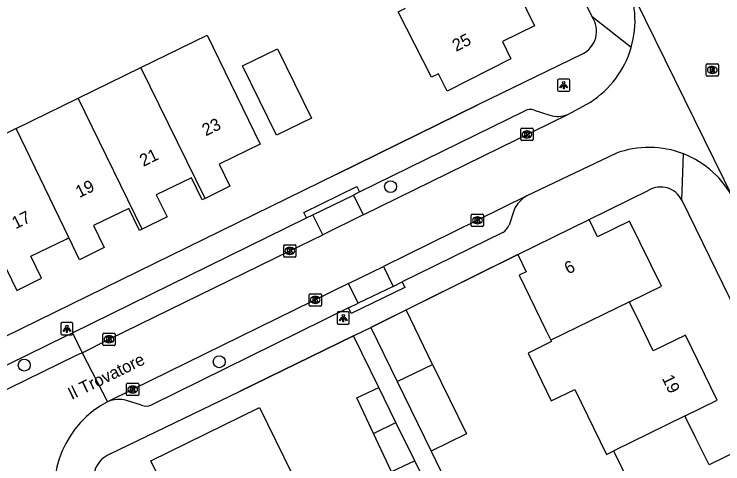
# Model space of a CAD drawing. Extents: x 160457 to 162082, y 388340 to 389736.
# Drawn here: x 161122.3 to 161180.1, y 388932.3 to 388969 of the extents above; entities that cross this region are included whole.
import ezdxf

# ---------------------------------------------------------------- set-up
doc = ezdxf.new("R2010")
doc.units = 0
for name, color, linetype in [('IMGEO_Boom', 7, 'Continuous'), ('IMGEO_Kolk', 7, 'Continuous'), ('IMGEO_Lichtpunt', 7, 'Continuous'), ('IMGEO_Muur', 7, 'Continuous'), ('IMGEO_Openbare_ruimte_label', 7, 'Continuous'), ('IMGEO_Pand', 7, 'Continuous'), ('IMGEO_Pand_nummerreeks', 7, 'Continuous'), ('IMGEO_Parkeervlak_open', 7, 'Continuous'), ('IMGEO_Rijbaan_lokaal_gesloten', 7, 'Continuous'), ('IMGEO_Rijbaan_lokaal_open', 7, 'Continuous'), ('IMGEO_Rioolput', 7, 'Continuous'), ('IMGEO_Voetpad_open', 7, 'Continuous')]:
    doc.layers.add(name, color=color, linetype=linetype)

msp = doc.modelspace()

# ---------------------------------------------------------------- linework, layer by layer
at = {"layer": 'IMGEO_Boom'}
for centre in [(161153.016, 388954.94), (161123.114, 388940.38), (161139.025, 388940.657)]:
    msp.add_circle(centre, 0.489, dxfattribs=at)
at = {"layer": 'IMGEO_Kolk'}
for p, q in [((161163.648, 388958.777), (161163.648, 388959.629)), ((161163.723, 388959.703), (161164.575, 388959.703)), ((161164.136, 388959.483), (161164.161, 388959.483)), ((161164.649, 388959.629), (161164.649, 388958.777)), ((161164.575, 388958.703), (161163.723, 388958.703)), ((161164.159, 388958.923), (161164.134, 388958.923)), ((161159.606, 388951.767), (161159.606, 388952.619)), ((161159.681, 388952.693), (161160.533, 388952.693)), ((161160.094, 388952.473), (161160.119, 388952.473)), ((161160.607, 388952.619), (161160.607, 388951.767)), ((161160.533, 388951.693), (161159.681, 388951.693)), ((161160.117, 388951.913), (161160.092, 388951.913)), ((161144.291, 388949.27), (161144.291, 388950.122)), ((161144.366, 388950.196), (161145.218, 388950.196)), ((161144.779, 388949.976), (161144.804, 388949.976)), ((161145.292, 388950.122), (161145.292, 388949.27)), ((161144.802, 388949.416), (161144.777, 388949.416)), ((161145.218, 388949.196), (161144.366, 388949.196)), ((161146.363, 388945.273), (161146.363, 388946.125)), ((161146.438, 388946.199), (161147.29, 388946.199)), ((161146.851, 388945.979), (161146.876, 388945.979)), ((161147.364, 388946.125), (161147.364, 388945.273)), ((161146.874, 388945.419), (161146.849, 388945.419)), ((161147.29, 388945.199), (161146.438, 388945.199)), ((161129.533, 388942.062), (161129.533, 388942.914)), ((161129.608, 388942.988), (161130.46, 388942.988)), ((161130.021, 388942.768), (161130.046, 388942.768)), ((161130.534, 388942.914), (161130.534, 388942.062)), ((161130.46, 388941.988), (161129.608, 388941.988)), ((161130.044, 388942.208), (161130.019, 388942.208)), ((161131.46, 388937.967), (161131.46, 388938.819)), ((161131.535, 388938.893), (161132.387, 388938.893)), ((161131.948, 388938.673), (161131.973, 388938.673)), ((161132.461, 388938.819), (161132.461, 388937.967)), ((161132.387, 388937.893), (161131.535, 388937.893)), ((161131.971, 388938.113), (161131.946, 388938.113))]:
    msp.add_line(p, q, dxfattribs=at)
for points in [[(161163.648, 388958.777), (161163.648, 388959.629)], [(161163.723, 388959.703), (161164.575, 388959.703)], [(161163.969, 388959.403), (161164.092, 388959.403), (161164.092, 388959.252), (161164.222, 388959.403), (161164.386, 388959.403), (161164.24, 388959.252), (161164.393, 388959.003), (161164.241, 388959.003), (161164.156, 388959.167), (161164.092, 388959.1), (161164.092, 388959.003), (161163.969, 388959.003), (161163.969, 388959.403)], [(161164.649, 388959.629), (161164.649, 388958.777)], [(161164.575, 388958.703), (161163.723, 388958.703)], [(161159.606, 388951.767), (161159.606, 388952.619)], [(161159.681, 388952.693), (161160.533, 388952.693)], [(161159.927, 388952.393), (161160.05, 388952.393), (161160.05, 388952.242), (161160.18, 388952.393), (161160.344, 388952.393), (161160.198, 388952.242), (161160.351, 388951.993), (161160.199, 388951.993), (161160.114, 388952.157), (161160.05, 388952.09), (161160.05, 388951.993), (161159.927, 388951.993), (161159.927, 388952.393)], [(161160.607, 388952.619), (161160.607, 388951.767)], [(161160.533, 388951.693), (161159.681, 388951.693)], [(161144.291, 388949.27), (161144.291, 388950.122)], [(161144.366, 388950.196), (161145.218, 388950.196)], [(161145.292, 388950.122), (161145.292, 388949.27)], [(161144.612, 388949.896), (161144.735, 388949.896), (161144.735, 388949.745), (161144.865, 388949.896), (161145.029, 388949.896), (161144.883, 388949.745), (161145.036, 388949.496), (161144.884, 388949.496), (161144.799, 388949.66), (161144.735, 388949.593), (161144.735, 388949.496), (161144.612, 388949.496), (161144.612, 388949.896)], [(161145.218, 388949.196), (161144.366, 388949.196)], [(161146.363, 388945.273), (161146.363, 388946.125)], [(161146.438, 388946.199), (161147.29, 388946.199)], [(161147.364, 388946.125), (161147.364, 388945.273)], [(161146.684, 388945.899), (161146.807, 388945.899), (161146.807, 388945.748), (161146.937, 388945.899), (161147.101, 388945.899), (161146.955, 388945.748), (161147.108, 388945.499), (161146.956, 388945.499), (161146.871, 388945.663), (161146.807, 388945.596), (161146.807, 388945.499), (161146.684, 388945.499), (161146.684, 388945.899)], [(161147.29, 388945.199), (161146.438, 388945.199)], [(161129.533, 388942.062), (161129.533, 388942.914)], [(161129.608, 388942.988), (161130.46, 388942.988)], [(161129.854, 388942.688), (161129.977, 388942.688), (161129.977, 388942.537), (161130.107, 388942.688), (161130.271, 388942.688), (161130.125, 388942.537), (161130.278, 388942.288), (161130.126, 388942.288), (161130.041, 388942.452), (161129.977, 388942.385), (161129.977, 388942.288), (161129.854, 388942.288), (161129.854, 388942.688)], [(161130.534, 388942.914), (161130.534, 388942.062)], [(161130.46, 388941.988), (161129.608, 388941.988)], [(161131.46, 388937.967), (161131.46, 388938.819)], [(161131.535, 388938.893), (161132.387, 388938.893)], [(161131.781, 388938.593), (161131.904, 388938.593), (161131.904, 388938.442), (161132.034, 388938.593), (161132.198, 388938.593), (161132.052, 388938.442), (161132.205, 388938.193), (161132.053, 388938.193), (161131.968, 388938.357), (161131.904, 388938.29), (161131.904, 388938.193), (161131.781, 388938.193), (161131.781, 388938.593)], [(161132.461, 388938.819), (161132.461, 388937.967)], [(161132.387, 388937.893), (161131.535, 388937.893)]]:
    msp.add_lwpolyline(points, dxfattribs=at)
for centre, start, end in [((161163.725, 388959.627), 91.55205, 178.44795), ((161163.725, 388959.627), 91.55205, 178.44795), ((161164.573, 388959.627), 1.55205, 88.44795), ((161164.573, 388959.627), 1.55205, 88.44795), ((161163.725, 388958.779), 181.55205, 268.44795), ((161163.725, 388958.779), 181.55205, 268.44795), ((161164.573, 388958.779), 271.55205, 358.44795), ((161164.573, 388958.779), 271.55205, 358.44795), ((161159.683, 388952.617), 91.55205, 178.44795), ((161159.683, 388952.617), 91.55205, 178.44795), ((161160.531, 388952.617), 1.55205, 88.44795), ((161160.531, 388952.617), 1.55205, 88.44795), ((161159.683, 388951.769), 181.55205, 268.44795), ((161159.683, 388951.769), 181.55205, 268.44795), ((161160.531, 388951.769), 271.55205, 358.44795), ((161160.531, 388951.769), 271.55205, 358.44795), ((161144.368, 388950.12), 91.55205, 178.44795), ((161144.368, 388950.12), 91.55205, 178.44795), ((161145.216, 388950.12), 1.55205, 88.44795), ((161145.216, 388950.12), 1.55205, 88.44795), ((161144.368, 388949.272), 181.55205, 268.44795), ((161144.368, 388949.272), 181.55205, 268.44795), ((161145.216, 388949.272), 271.55205, 358.44795), ((161145.216, 388949.272), 271.55205, 358.44795), ((161146.44, 388946.123), 91.55205, 178.44795), ((161146.44, 388946.123), 91.55205, 178.44795), ((161147.288, 388946.123), 1.55205, 88.44795), ((161147.288, 388946.123), 1.55205, 88.44795), ((161146.44, 388945.275), 181.55205, 268.44795), ((161146.44, 388945.275), 181.55205, 268.44795), ((161147.288, 388945.275), 271.55205, 358.44795), ((161147.288, 388945.275), 271.55205, 358.44795), ((161129.61, 388942.912), 91.55205, 178.44795), ((161129.61, 388942.912), 91.55205, 178.44795), ((161130.458, 388942.912), 1.55205, 88.44795), ((161130.458, 388942.912), 1.55205, 88.44795), ((161129.61, 388942.064), 181.55205, 268.44795), ((161129.61, 388942.064), 181.55205, 268.44795), ((161130.458, 388942.064), 271.55205, 358.44795), ((161130.458, 388942.064), 271.55205, 358.44795), ((161131.537, 388938.817), 91.55205, 178.44795), ((161131.537, 388938.817), 91.55205, 178.44795), ((161132.385, 388938.817), 1.55205, 88.44795), ((161132.385, 388938.817), 1.55205, 88.44795), ((161131.537, 388937.969), 181.55205, 268.44795), ((161131.537, 388937.969), 181.55205, 268.44795), ((161132.385, 388937.969), 271.55205, 358.44795), ((161132.385, 388937.969), 271.55205, 358.44795)]:
    msp.add_arc(centre, 0.0765, start, end, dxfattribs=at)
for centre, major_axis, ratio, start_param, end_param in [((161164.135, 388959.203), (-0.387, 0.002), 0.722429, 4.712389, 7.853982), ((161164.16, 388959.203), (-0.39, 0.002), 0.717154, 1.570796, 4.712389), ((161160.093, 388952.193), (-0.387, 0.002), 0.722429, 4.712389, 7.853982), ((161160.118, 388952.193), (-0.39, 0.002), 0.717154, 1.570796, 4.712389), ((161144.778, 388949.696), (-0.387, 0.002), 0.722429, 4.712389, 7.853982), ((161144.803, 388949.696), (-0.39, 0.002), 0.717154, 1.570796, 4.712389), ((161146.85, 388945.699), (-0.387, 0.002), 0.722429, 4.712389, 7.853982), ((161146.875, 388945.699), (-0.39, 0.002), 0.717154, 1.570796, 4.712389), ((161130.02, 388942.488), (-0.387, 0.002), 0.722429, 4.712389, 7.853982), ((161130.045, 388942.488), (-0.39, 0.002), 0.717154, 1.570796, 4.712389), ((161131.947, 388938.393), (-0.387, 0.002), 0.722429, 4.712389, 7.853982), ((161131.972, 388938.393), (-0.39, 0.002), 0.717154, 1.570796, 4.712389)]:
    msp.add_ellipse(centre, major_axis=major_axis, ratio=ratio, start_param=start_param, end_param=end_param, dxfattribs=at)
at = {"layer": 'IMGEO_Lichtpunt'}
for p, q in [((161166.656, 388963.625), (161166.656, 388962.818)), ((161166.656, 388963.625), (161166.656, 388962.818)), ((161167.558, 388963.72), (161166.75, 388963.72)), ((161167.558, 388963.72), (161166.75, 388963.72)), ((161167.652, 388962.818), (161167.652, 388963.625)), ((161167.652, 388962.818), (161167.652, 388963.625)), ((161166.75, 388962.724), (161167.558, 388962.724)), ((161166.75, 388962.724), (161167.558, 388962.724)), ((161148.651, 388944.623), (161148.651, 388943.816)), ((161148.651, 388944.623), (161148.651, 388943.816)), ((161149.553, 388944.718), (161148.745, 388944.718)), ((161149.553, 388944.718), (161148.745, 388944.718)), ((161149.647, 388943.816), (161149.647, 388944.623)), ((161149.647, 388943.816), (161149.647, 388944.623)), ((161126.09, 388943.751), (161126.09, 388942.944)), ((161126.09, 388943.751), (161126.09, 388942.944)), ((161126.992, 388943.846), (161126.184, 388943.846)), ((161126.992, 388943.846), (161126.184, 388943.846)), ((161127.086, 388942.944), (161127.086, 388943.751)), ((161127.086, 388942.944), (161127.086, 388943.751)), ((161148.745, 388943.722), (161149.553, 388943.722)), ((161148.745, 388943.722), (161149.553, 388943.722)), ((161126.184, 388942.85), (161126.992, 388942.85)), ((161126.184, 388942.85), (161126.992, 388942.85))]:
    msp.add_line(p, q, dxfattribs=at)
for points in [[(161167.03, 388963.289), (161167.069, 388963.261), (161166.881, 388962.999), (161166.843, 388963.026), (161167.03, 388963.289)], [(161167.242, 388963.261), (161167.28, 388963.288), (161167.467, 388963.026), (161167.428, 388962.998), (161167.242, 388963.261)], [(161167.132, 388963.241), (161167.179, 388963.241), (161167.179, 388962.919), (161167.132, 388962.919), (161167.132, 388963.241)], [(161149.025, 388944.287), (161149.064, 388944.259), (161148.876, 388943.997), (161148.838, 388944.024), (161149.025, 388944.287)], [(161149.127, 388944.239), (161149.174, 388944.239), (161149.174, 388943.917), (161149.127, 388943.917), (161149.127, 388944.239)], [(161149.237, 388944.259), (161149.275, 388944.286), (161149.462, 388944.024), (161149.423, 388943.996), (161149.237, 388944.259)], [(161126.464, 388943.415), (161126.503, 388943.387), (161126.315, 388943.125), (161126.277, 388943.152), (161126.464, 388943.415)], [(161126.566, 388943.367), (161126.613, 388943.367), (161126.613, 388943.045), (161126.566, 388943.045), (161126.566, 388943.367)], [(161126.676, 388943.387), (161126.714, 388943.414), (161126.901, 388943.152), (161126.862, 388943.124), (161126.676, 388943.387)]]:
    msp.add_lwpolyline(points, dxfattribs=at)
for centre in [(161167.155, 388963.423), (161149.15, 388944.421), (161126.589, 388943.549)]:
    msp.add_circle(centre, 0.0994, dxfattribs=at)
for centre, start, end in [((161166.75, 388963.625), 90, 180), ((161166.75, 388963.625), 90, 180), ((161167.558, 388963.625), 0, 90), ((161167.558, 388963.625), 0, 90), ((161166.75, 388962.818), 180, 270), ((161166.75, 388962.818), 180, 270), ((161167.558, 388962.818), 270, 0), ((161167.558, 388962.818), 270, 360), ((161148.745, 388944.623), 90, 180), ((161148.745, 388944.623), 90, 180), ((161149.553, 388944.623), 0, 90), ((161149.553, 388944.623), 0, 90), ((161126.184, 388943.751), 90, 180), ((161126.184, 388943.751), 90, 180), ((161126.992, 388943.751), 0, 90), ((161126.992, 388943.751), 0, 90), ((161148.745, 388943.816), 180, 270), ((161148.745, 388943.816), 180, 270), ((161149.553, 388943.816), 270, 0), ((161149.553, 388943.816), 270, 360), ((161126.184, 388942.944), 180, 270), ((161126.184, 388942.944), 180, 270), ((161126.992, 388942.944), 270, 0), ((161126.992, 388942.944), 270, 360)]:
    msp.add_arc(centre, 0.0946, start, end, dxfattribs=at)
at = {"layer": 'IMGEO_Muur'}
for points in [[(161148.628, 388955.951), (161160.136, 388961.605)], [(161163.396, 388949.405), (161151.402, 388943.456)], [(161149.988, 388942.755), (161140.678, 388938.24)]]:
    msp.add_lwpolyline(points, dxfattribs=at)
at = {"layer": 'IMGEO_Pand'}
for points in [[(161159.559, 388972.1), (161162.17, 388973.377), (161164.765, 388968.074), (161162.143, 388966.784), (161162.839, 388965.369), (161157.636, 388962.744), (161156.924, 388964.155), (161156.344, 388963.862), (161153.645, 388969.209), (161154.238, 388969.499)], [(161132.628, 388964.651), (161138.033, 388967.293), (161142.375, 388958.409), (161139.01, 388956.765), (161139.887, 388954.97), (161137.866, 388953.983)], [(161140.928, 388964.79), (161143.795, 388966.189), (161146.558, 388960.527), (161143.691, 388959.128), (161140.928, 388964.79)], [(161127.51, 388962.15), (161132.628, 388964.651)], [(161137.866, 388953.983), (161132.628, 388964.651)], [(161122.445, 388959.674), (161127.51, 388962.15)], [(161132.746, 388951.483), (161127.51, 388962.15)], [(161122.445, 388959.674), (161117.265, 388957.142)], [(161126.753, 388950.782), (161122.445, 388959.674)], [(161137.866, 388953.983), (161137.641, 388953.873), (161136.764, 388955.67), (161133.889, 388954.266), (161134.766, 388952.469), (161132.746, 388951.483)], [(161132.746, 388951.483), (161132.521, 388951.373), (161131.643, 388953.169), (161128.768, 388951.765), (161129.646, 388949.969), (161127.625, 388948.982), (161126.753, 388950.782)], [(161163.396, 388949.405), (161169.228, 388952.261)], [(161172.509, 388945.545), (161175.122, 388946.826), (161172.532, 388952.129), (161169.918, 388950.851), (161169.228, 388952.261)], [(161121.621, 388948.275), (161122.503, 388946.481), (161124.525, 388947.468), (161123.648, 388949.265), (161124.383, 388949.624), (161126.522, 388950.669), (161126.753, 388950.782)], [(161163.396, 388949.405), (161164.085, 388947.995), (161163.501, 388947.71), (161165.696, 388943.218), (161166.094, 388942.402)], [(161172.509, 388945.545), (161166.094, 388942.402)], [(161177.059, 388936.228), (161179.673, 388937.508), (161177.08, 388942.818), (161174.465, 388941.541), (161173.413, 388943.695), (161172.582, 388945.396), (161172.509, 388945.545)], [(161151.402, 388943.456), (161154.28, 388944.883)], [(161156.438, 388940.44), (161154.28, 388944.883)], [(161151.402, 388943.456), (161153.563, 388939.034)], [(161166.094, 388942.402), (161166.147, 388942.294), (161164.24, 388941.342), (161166.134, 388937.46), (161168.052, 388938.396), (161170.646, 388933.088), (161171.229, 388933.373)], [(161153.563, 388939.034), (161156.438, 388940.44)], [(161156.438, 388940.44), (161159.21, 388934.771), (161156.334, 388933.365)], [(161153.563, 388939.034), (161156.334, 388933.365)], [(161151.626, 388934.8), (161150.273, 388937.715), (161152.057, 388938.543)], [(161153.455, 388935.697), (161152.057, 388938.543)], [(161136.075, 388927.177), (161134.279, 388926.296), (161133.289, 388928.317), (161135.085, 388929.193), (161133.443, 388932.561), (161142.325, 388936.927), (161144.961, 388931.533)], [(161177.059, 388936.228), (161171.229, 388933.373)], [(161181.602, 388926.929), (161184.216, 388928.207), (161181.627, 388933.508), (161179.012, 388932.231), (161177.945, 388934.415), (161177.133, 388936.077), (161177.059, 388936.228)], [(161151.626, 388934.8), (161153.455, 388935.697)], [(161154.998, 388932.556), (161153.455, 388935.697)], [(161154.998, 388932.556), (161153.08, 388931.665), (161151.626, 388934.8)], [(161171.229, 388933.373), (161171.282, 388933.265), (161171.897, 388932.007), (161173.178, 388929.385), (161172.595, 388929.1), (161175.188, 388923.792)]]:
    msp.add_lwpolyline(points, dxfattribs=at)
at = {"layer": 'IMGEO_Parkeervlak_open'}
for points in [[(161149.982, 388954.256), (161150.778, 388952.635)], [(161147.472, 388951.011), (161146.672, 388952.64)], [(161152.432, 388948.432), (161153.229, 388946.807)], [(161150.376, 388945.432), (161149.588, 388947.037)], [(161127.039, 388943.012), (161127.839, 388941.376)]]:
    msp.add_lwpolyline(points, dxfattribs=at)
at = {"layer": 'IMGEO_Rijbaan_lokaal_gesloten'}
msp.add_lwpolyline([(161181.033, 388953.885), (161172.23, 388971.839)], dxfattribs=at)
at = {"layer": 'IMGEO_Rijbaan_lokaal_open'}
for points in [[(161167.48, 388960.838), (161169.33, 388961.841)], [(161150.778, 388952.635), (161167.48, 388960.838)], [(161171.404, 388957.658), (161164.146, 388954.191)], [(161164.146, 388954.191), (161160.106, 388952.194), (161152.432, 388948.432)], [(161150.778, 388952.635), (161147.472, 388951.011)], [(161127.839, 388941.376), (161130.035, 388942.486), (161144.793, 388949.695), (161147.472, 388951.011)], [(161149.588, 388947.037), (161152.432, 388948.432)], [(161149.588, 388947.037), (161131.96, 388938.394), (161129.901, 388937.378)], [(161127.839, 388941.376), (161127.281, 388941.131), (161109.669, 388932.523)], [(161127.839, 388941.376), (161129.901, 388937.378)], [(161129.901, 388937.378), (161129.34, 388937.046)]]:
    msp.add_lwpolyline(points, dxfattribs=at)
for centre, radius, start, end in [((161165.074, 388968.495), 7.899, 343.82565, 25.04447), ((161165.076, 388968.493), 7.896, 302.59753, 343.83576), ((161174.112, 388950.394), 7.753, 68.60481, 110.44305), ((161174.112, 388950.396), 7.75, 26.75653, 68.60279), ((161133.584, 388930.243), 8.018, 121.95822, 201.83019)]:
    msp.add_arc(centre, radius, start, end, dxfattribs=at)
at = {"layer": 'IMGEO_Rioolput'}
for p, q in [((161178.777, 388964.035), (161178.777, 388964.887)), ((161178.852, 388964.961), (161179.704, 388964.961)), ((161179.265, 388964.741), (161179.29, 388964.741)), ((161179.778, 388964.887), (161179.778, 388964.035)), ((161179.704, 388963.961), (161178.852, 388963.961)), ((161179.288, 388964.181), (161179.263, 388964.181))]:
    msp.add_line(p, q, dxfattribs=at)
for points in [[(161178.777, 388964.035), (161178.777, 388964.887)], [(161178.852, 388964.961), (161179.704, 388964.961)], [(161179.366, 388964.659), (161179.114, 388964.661), (161179.114, 388964.261)], [(161179.114, 388964.261), (161179.238, 388964.261), (161179.238, 388964.423), (161179.249, 388964.423)], [(161179.292, 388964.58), (161179.238, 388964.58), (161179.238, 388964.499)], [(161179.238, 388964.499), (161179.29, 388964.499)], [(161179.778, 388964.887), (161179.778, 388964.035)], [(161179.704, 388963.961), (161178.852, 388963.961)], [(161179.296, 388964.394), (161179.367, 388964.261), (161179.507, 388964.261), (161179.442, 388964.387)]]:
    msp.add_lwpolyline(points, dxfattribs=at)
for centre, radius, start, end in [((161178.854, 388964.885), 0.0765, 91.55205, 178.44795), ((161178.854, 388964.885), 0.0765, 91.55205, 178.44795), ((161179.248, 388964.37), 0.0533, 26.02933, 88.69889), ((161179.274, 388964.688), 0.19, 274.7715, 282.96867), ((161179.298, 388964.484), 0.0964, 77.00612, 93.18647), ((161179.312, 388964.541), 0.0378, 276.66336, 79.67722), ((161179.365, 388964.549), 0.109, 350.36119, 89.41601), ((161179.363, 388964.549), 0.112, 277.58423, 350.98172), ((161179.347, 388964.334), 0.108, 29.51342, 73.79051), ((161179.702, 388964.885), 0.0765, 1.55205, 88.44795), ((161179.702, 388964.885), 0.0765, 1.55205, 88.44795), ((161178.854, 388964.037), 0.0765, 181.55205, 268.44795), ((161178.854, 388964.037), 0.0765, 181.55205, 268.44795), ((161179.702, 388964.037), 0.0765, 271.55205, 358.44795), ((161179.702, 388964.037), 0.0765, 271.55205, 358.44795)]:
    msp.add_arc(centre, radius, start, end, dxfattribs=at)
for centre, major_axis, ratio, start_param, end_param in [((161179.264, 388964.461), (-0.387, 0.002), 0.722429, 4.712389, 7.853982), ((161179.289, 388964.461), (-0.39, 0.002), 0.717154, 1.570796, 4.712389)]:
    msp.add_ellipse(centre, major_axis=major_axis, ratio=ratio, start_param=start_param, end_param=end_param, dxfattribs=at)
at = {"layer": 'IMGEO_Voetpad_open'}
for points in [[(161169.471, 388968.793), (161154.129, 389000), (161149.363, 389009.695)], [(161172.66, 388966.295), (161169.471, 388968.793)], [(161168.645, 388965.757), (161160.136, 388961.605), (161148.628, 388955.951), (161113.344, 388938.697)], [(161150.491, 388954.505), (161163.978, 388961.133)], [(161164.739, 388961.174), (161166.03, 388960.768)], [(161176.792, 388953.84), (161176.94, 388957.612)], [(161146.164, 388952.392), (161145.945, 388952.841), (161150.272, 388954.954), (161150.491, 388954.505)], [(161169.228, 388952.261), (161174.1, 388954.644)], [(161146.672, 388952.64), (161149.982, 388954.256)], [(161150.491, 388954.505), (161149.982, 388954.256)], [(161176.792, 388953.84), (161211.511, 388882.737)], [(161163.114, 388953.046), (161162.684, 388951.795)], [(161127.039, 388943.012), (161146.164, 388952.392)], [(161146.164, 388952.392), (161146.672, 388952.64)], [(161162.175, 388951.208), (161153.971, 388947.164)], [(161154.28, 388944.883), (161163.396, 388949.405)], [(161153.971, 388947.164), (161154.188, 388946.714), (161149.804, 388944.602), (161149.587, 388945.052)], [(161153.229, 388946.807), (161153.971, 388947.164)], [(161153.229, 388946.807), (161150.376, 388945.432)], [(161149.587, 388945.052), (161150.376, 388945.432)], [(161149.587, 388945.052), (161133.471, 388937.124)], [(161108.894, 388934.123), (161109.453, 388934.404), (161126.471, 388942.742), (161127.039, 388943.012)], [(161149.988, 388942.755), (161151.402, 388943.456)], [(161130.081, 388933.1), (161140.678, 388938.24), (161149.988, 388942.755)], [(161152.057, 388938.543), (161149.988, 388942.755)], [(161132.692, 388937.101), (161131.455, 388937.48)], [(161156.334, 388933.365), (161167.275, 388910.691), (161166.033, 388910.091), (161165.062, 388912.068)], [(161157.087, 388928.304), (161154.998, 388932.556)]]:
    msp.add_lwpolyline(points, dxfattribs=at)
for centre, radius, start, end in [((161167.768, 388967.626), 2.065, 295.14348, 34.41656), ((161164.406, 388960.271), 0.963, 69.7657, 116.40213), ((161166.669, 388962.583), 1.924, 250.59923, 294.92849), ((161175.075, 388953.001), 1.91, 26.03609, 120.70607), ((161165.189, 388952.213), 2.236, 117.80887, 158.13382), ((161161.58, 388952.238), 1.189, 300.00397, 338.13754), ((161130.806, 388935.478), 2.105, 72.04241, 115.46827), ((161133.052, 388938.122), 1.083, 250.59985, 292.78249), ((161130.825, 388931.21), 2.031, 111.47456, 204.88663)]:
    msp.add_arc(centre, radius, start, end, dxfattribs=at)

# ---------------------------------------------------------------- texts
at = {"layer": 'IMGEO_Openbare_ruimte_label'}
msp.add_text('Il Trovatore', height=1, rotation=26.05235, dxfattribs=at).set_placement((161126.981, 388937.535))
at = {"layer": 'IMGEO_Pand_nummerreeks'}
for s, rotation, p in [('25', 26.77432, (161158.364, 388965.934)), ('23', 26.02706, (161137.926, 388959.04)), ('21', 26.02706, (161132.825, 388956.549)), ('19', 26.02947, (161127.602, 388953.999)), ('17', 26.02947, (161122.4, 388951.458)), ('6', 26.0925, (161167.508, 388947.766)), ('19', 296.02926, (161175.143, 388939.308))]:
    msp.add_text(s, height=1, rotation=rotation, dxfattribs=at).set_placement(p)

doc.saveas('drawing.dxf')
